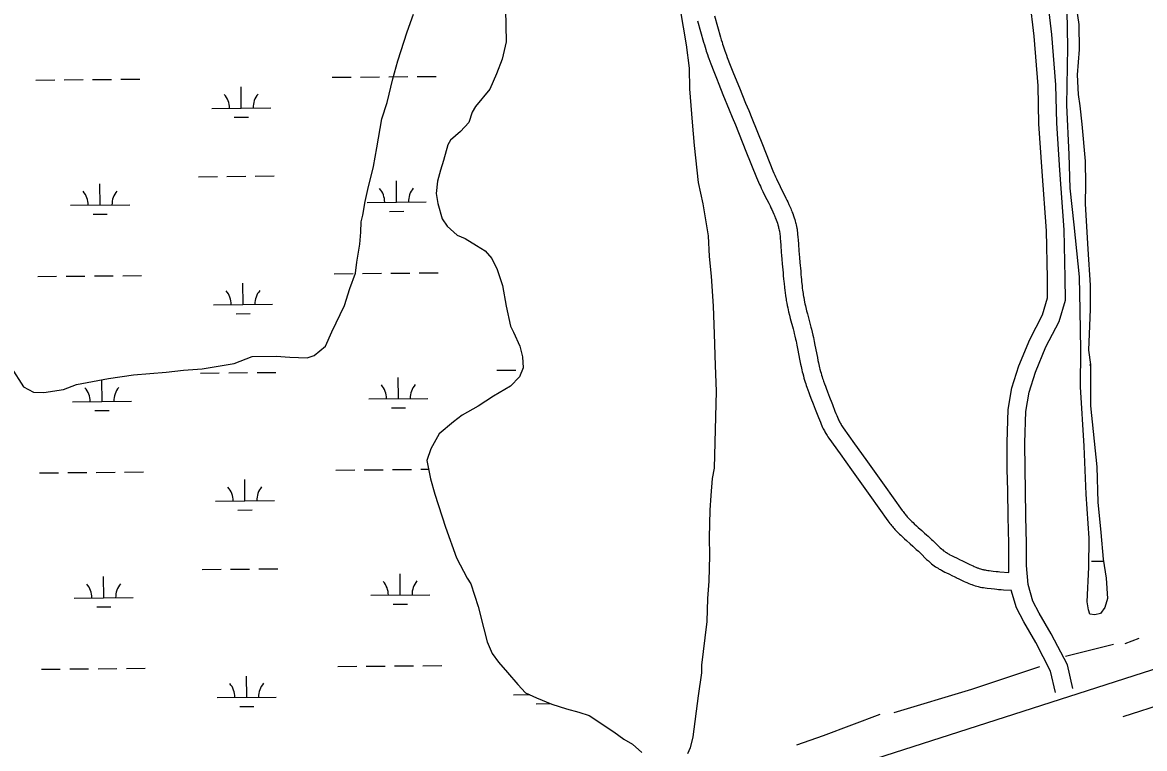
# Model space of a CAD drawing. Extents: x 3598634 to 3636690, y 517270 to 542944.
# Drawn here: x 3608765 to 3610665, y 538217 to 539446 of the extents above; entities that cross this region are included whole.
import ezdxf

# ---------------------------------------------------------------- set-up
doc = ezdxf.new("R2010")
doc.units = 0
for name, color, linetype in [('V-ROAD-CNTR', 7, 'Continuous'), ('V-SITE-VEGE', 7, 'Continuous'), ('V-TOPO-SHOR', 7, 'Continuous'), ('V-WETL-SWMP', 7, 'Continuous')]:
    doc.layers.add(name, color=color, linetype=linetype)

msp = doc.modelspace()

# ---------------------------------------------------------------- linework, layer by layer
at = {"layer": 'V-ROAD-CNTR'}
for points in [[(3610434.8, 538515), (3610434.8, 538563.7), (3610433.7, 538609), (3610433.2, 538653.5), (3610432.2, 538689), (3610432.1, 538734.9), (3610433.8, 538790.6), (3610439.9, 538827.3), (3610451.8, 538864.6), (3610470.2, 538909.6), (3610492, 538951.3), (3610500.5, 538980.1), (3610500, 539013.3), (3610498.5, 539093.7), (3610491.1, 539194.1), (3610485.8, 539274.5), (3610484.5, 539339.2), (3610477.8, 539423.2), (3610463, 539548.2), (3610441.3, 539734.7), (3610424.1, 539816.4), (3610418.8, 539861.3), (3610414.2, 539894.5), (3610405.9, 539928.2)], [(3610543.3, 538318.5), (3610533.9, 538358.3), (3610506.6, 538410.6), (3610486.3, 538445.9), (3610475.5, 538466.4), (3610467.4, 538494.2), (3610464.8, 538526.6), (3610464.8, 538564), (3610463.7, 538609.5), (3610463.1, 538654.1), (3610462.2, 538689.5), (3610462.1, 538734.5), (3610463.8, 538787.7), (3610469.1, 538820.3), (3610480, 538854.3), (3610497.4, 538896.9), (3610519.9, 538940), (3610530.5, 538975.9), (3610530, 539013.7), (3610528.5, 539095.1), (3610521.1, 539196.2), (3610515.8, 539275.8), (3610514.5, 539340.7), (3610507.7, 539426.1), (3610492.8, 539551.7)], [(3609907.4, 539449), (3609917.8, 539413), (3609919.2, 539408.4), (3609920.4, 539404.4), (3609921.5, 539400.8), (3609922.5, 539397.7), (3609924.3, 539392.4), (3609925.6, 539388.3), (3609926.7, 539385.3), (3609928.4, 539380.7), (3609930.1, 539376.2), (3609935.2, 539363.2), (3609939.8, 539351.8), (3609943.7, 539341.9), (3609950.7, 539324.6), (3609961.3, 539298.7), (3609966.5, 539285.8), (3609971.7, 539272.9), (3609989.6, 539228.4), (3610007.5, 539183.8), (3610009.2, 539179.7), (3610010.8, 539175.8), (3610012.4, 539172.2), (3610014, 539168.9), (3610015.4, 539165.8), (3610018.2, 539160.1), (3610020.7, 539155.2), (3610024.9, 539146.8), (3610028.1, 539140.5), (3610030.4, 539135.8), (3610032, 539132.3), (3610033.2, 539129.8), (3610035, 539125.8), (3610036.8, 539121.9), (3610037.7, 539119.7), (3610038.5, 539117.6), (3610039.3, 539115.7), (3610040, 539113.9), (3610040.7, 539112.2), (3610041.8, 539109), (3610042.8, 539106.3), (3610043.5, 539103.9), (3610044.1, 539101.8), (3610044.6, 539100), (3610045, 539098.4), (3610045.4, 539097.1), (3610045.9, 539094.6), (3610046.2, 539092.8), (3610046.5, 539091.5), (3610046.8, 539089.5), (3610047, 539087.4), (3610047.3, 539085), (3610047.7, 539080.3), (3610048.1, 539076.1), (3610048.6, 539068.6), (3610049.4, 539057.3), (3610049.9, 539051.5), (3610050.4, 539045.7), (3610051.1, 539037.3), (3610052.4, 539022.6), (3610052.9, 539017.1), (3610053.3, 539012.2), (3610053.7, 539007.9), (3610054.1, 539004.1), (3610054.8, 538997.5), (3610055.4, 538992.5), (3610055.9, 538988.8), (3610056.6, 538983.2), (3610057.1, 538980.3), (3610057.5, 538977.5), (3610057.9, 538975.2), (3610058.7, 538970.9), (3610059.5, 538966.9), (3610060.3, 538963.1), (3610061.1, 538959.6), (3610061.8, 538956.4), (3610063.3, 538950.4), (3610064.7, 538945.2), (3610069.4, 538927.4), (3610070.5, 538923), (3610071.4, 538919.7)], [(3609936.2, 539457.5), (3609946.6, 539421.4), (3609947.9, 539417), (3609949.1, 539413.2), (3609950.1, 539409.9), (3609951, 539407), (3609952.7, 539401.9), (3609954, 539398.2), (3609955, 539395.4), (3609956.5, 539391.2), (3609958.1, 539387.1), (3609963.1, 539374.2), (3609967.6, 539363), (3609971.6, 539353.1), (3609978.5, 539335.9), (3609989.1, 539310), (3609994.3, 539297.1), (3609999.6, 539284.1), (3610017.4, 539239.6), (3610035.2, 539195.1), (3610036.8, 539191.4), (3610038.3, 539187.9), (3610039.7, 539184.7), (3610041.1, 539181.6), (3610042.5, 539178.8), (3610045.1, 539173.4), (3610047.5, 539168.7), (3610051.7, 539160.2), (3610054.9, 539153.8), (3610057.3, 539148.9), (3610059.1, 539145.2), (3610060.5, 539142.4), (3610062.4, 539138.1), (3610064.3, 539133.8), (3610065.4, 539131.3), (3610066.3, 539128.9), (3610067.2, 539126.7), (3610068, 539124.7), (3610068.8, 539122.6), (3610070.1, 539118.9), (3610071.3, 539115.6), (3610072.2, 539112.6), (3610073, 539110), (3610073.6, 539107.7), (3610074.1, 539105.7), (3610074.6, 539103.8), (3610075.3, 539100.7), (3610075.7, 539098.2), (3610076.1, 539096.3), (3610076.5, 539093.6), (3610076.8, 539090.8), (3610077.1, 539088), (3610077.6, 539082.9), (3610078, 539078.4), (3610078.5, 539070.8), (3610079.3, 539059.5), (3610079.8, 539053.9), (3610080.2, 539048.4), (3610081, 539040), (3610082.3, 539025.2), (3610082.7, 539019.7), (3610083.2, 539015), (3610083.6, 539010.8), (3610083.9, 539007.2), (3610084.6, 539000.9), (3610085.1, 538996.2), (3610085.6, 538992.7), (3610086.3, 538987.5), (3610086.7, 538984.9), (3610087.1, 538982.3), (3610087.4, 538980.4), (3610088.2, 538976.5), (3610088.9, 538972.9), (3610089.6, 538969.6), (3610090.3, 538966.4), (3610091, 538963.4), (3610092.4, 538957.7), (3610093.7, 538952.8), (3610098.4, 538935), (3610099.6, 538930.5), (3610100.5, 538927.1)], [(3610071.3, 538919.8), (3610072.6, 538914.9), (3610073.7, 538910), (3610074.5, 538906.6), (3610075.9, 538899.9), (3610077, 538894), (3610081.1, 538873.1), (3610082.2, 538867.8), (3610083.1, 538863.8), (3610084.4, 538857.8), (3610085.1, 538854.7), (3610085.9, 538851.7), (3610086.9, 538847.7), (3610087.9, 538843.9), (3610088.9, 538840.5), (3610089.9, 538837.2), (3610090.9, 538834.2), (3610091.8, 538831.4), (3610092.7, 538828.8), (3610094.4, 538824), (3610095.9, 538819.8), (3610097.3, 538816.1), (3610099.7, 538809.8), (3610103.4, 538800.5), (3610107.1, 538791.3), (3610108.2, 538788.5), (3610112.4, 538777.4), (3610114.1, 538773.2), (3610115.6, 538769.4), (3610117, 538766), (3610118.3, 538763.1), (3610119.4, 538760.5), (3610120.5, 538758.2), (3610121.5, 538756.2), (3610122.4, 538754.5), (3610123.3, 538752.9), (3610124.7, 538750.3), (3610125.9, 538748.3), (3610126.9, 538746.8), (3610128.3, 538744.6), (3610129.7, 538742.5), (3610149.1, 538715.5), (3610168.4, 538688.5), (3610199.2, 538645.3), (3610230.1, 538602.1), (3610231.6, 538600), (3610233.2, 538598), (3610234.7, 538596.1), (3610236.1, 538594.3), (3610237.6, 538592.5), (3610239, 538590.9), (3610240.4, 538589.3), (3610241.8, 538587.7), (3610244.5, 538584.9), (3610247, 538582.3), (3610249.4, 538579.9), (3610251.7, 538577.7), (3610253.9, 538575.6), (3610257.9, 538571.9), (3610261.4, 538568.7), (3610267.5, 538563.2), (3610272.1, 538559.2), (3610275.4, 538556.2), (3610277.9, 538553.9), (3610281.6, 538550.6), (3610283.4, 538548.9), (3610285.1, 538547.3), (3610295.6, 538537), (3610298.5, 538534.3), (3610300.8, 538532.3), (3610302.5, 538530.8), (3610304, 538529.6), (3610306.1, 538528), (3610308.3, 538526.3), (3610310.6, 538524.6), (3610312.9, 538523.1), (3610315, 538521.8), (3610317, 538520.6), (3610318.9, 538519.6), (3610320.6, 538518.6), (3610323.8, 538516.9), (3610326.6, 538515.4), (3610329.1, 538514.2), (3610333.3, 538512.2), (3610339.4, 538509.3), (3610342.3, 538507.9), (3610345.3, 538506.5)], [(3610100.5, 538927), (3610101.7, 538921.9), (3610102.9, 538916.7), (3610103.8, 538912.9), (3610105.2, 538906), (3610106.5, 538899.9), (3610110.6, 538879), (3610111.6, 538873.9), (3610112.4, 538870.1), (3610113.7, 538864.4), (3610114.3, 538861.6), (3610115, 538858.9), (3610115.9, 538855.3), (3610116.8, 538852.1), (3610117.7, 538849), (3610118.5, 538846.2), (3610119.4, 538843.5), (3610120.2, 538841), (3610121, 538838.6), (3610122.6, 538834.1), (3610124.1, 538830.2), (3610125.3, 538826.8), (3610127.7, 538820.8), (3610131.3, 538811.6), (3610135, 538802.3), (3610136.2, 538799.3), (3610140.4, 538788.2), (3610142, 538784.1), (3610143.3, 538780.7), (3610144.6, 538777.8), (3610145.6, 538775.3), (3610146.6, 538773.2), (3610147.5, 538771.4), (3610148.3, 538769.8), (3610148.9, 538768.5), (3610149.5, 538767.4), (3610150.7, 538765.4), (3610151.5, 538763.9), (3610152.1, 538762.9), (3610153.2, 538761.4), (3610154.3, 538759.8), (3610173.5, 538732.9), (3610192.8, 538705.9), (3610223.6, 538662.8), (3610254.4, 538619.7), (3610255.7, 538618), (3610256.9, 538616.4), (3610258.1, 538614.8), (3610259.3, 538613.4), (3610260.5, 538612), (3610261.6, 538610.6), (3610262.8, 538609.3), (3610263.9, 538608.1), (3610266.2, 538605.6), (3610268.4, 538603.3), (3610270.5, 538601.2), (3610272.5, 538599.3), (3610274.4, 538597.4), (3610278.2, 538594), (3610281.5, 538591), (3610287.5, 538585.6), (3610292, 538581.6), (3610295.5, 538578.5), (3610298.1, 538576.1), (3610302, 538572.6), (3610303.9, 538570.7), (3610305.9, 538568.9), (3610316.3, 538558.8), (3610318.7, 538556.5), (3610320.5, 538554.9), (3610321.8, 538553.7), (3610322.8, 538553), (3610324.3, 538551.7), (3610325.8, 538550.6), (3610327.5, 538549.4), (3610329.2, 538548.4), (3610330.7, 538547.4), (3610332.2, 538546.5), (3610333.7, 538545.6), (3610335, 538544.9), (3610337.7, 538543.5), (3610340.1, 538542.2), (3610342.2, 538541.2), (3610346.1, 538539.3), (3610352.2, 538536.4), (3610355.3, 538535), (3610358.4, 538533.5)], [(3610358.5, 538533.4), (3610364.3, 538530.5), (3610368.6, 538528.4), (3610371.8, 538526.9), (3610374.2, 538525.8), (3610375.9, 538525.1), (3610378.6, 538523.9), (3610381.2, 538522.8), (3610382.4, 538522.4), (3610383.5, 538522), (3610384.5, 538521.6), (3610386.6, 538521), (3610388.4, 538520.5), (3610390, 538520), (3610391.4, 538519.7), (3610392.6, 538519.4), (3610394.9, 538519), (3610396.5, 538518.7), (3610399.1, 538518.3), (3610401.7, 538518), (3610408.3, 538517.2), (3610413.2, 538516.7), (3610416.8, 538516.4), (3610419.6, 538516.1), (3610434.8, 538515)], [(3610345.2, 538506.5), (3610351.1, 538503.6), (3610355.7, 538501.4), (3610359.1, 538499.7), (3610361.8, 538498.5), (3610363.9, 538497.6), (3610367, 538496.3), (3610370.1, 538495), (3610371.9, 538494.3), (3610373.5, 538493.7), (3610375.1, 538493.1), (3610377.9, 538492.2), (3610380.5, 538491.5), (3610382.7, 538490.9), (3610384.7, 538490.5), (3610386.4, 538490.1), (3610389.3, 538489.5), (3610391.6, 538489.1), (3610394.8, 538488.6), (3610398.1, 538488.2), (3610405, 538487.4), (3610410.2, 538486.8), (3610414.2, 538486.5), (3610417.1, 538486.2), (3610421.6, 538485.9), (3610426, 538485.6), (3610438.9, 538484.9)], [(3610514, 538311.6), (3610505.5, 538347.8), (3610480.3, 538396.2), (3610460, 538431.4), (3610447.5, 538455.1), (3610438.9, 538484.9)], [(3610941.7, 538434.5), (3609571.4, 537994.4), (3608328.7, 537596.3), (3608292.8, 537584.8), (3608075.2, 537515.4), (3607652.2, 537378.6), (3607194.4, 537231.9)]]:
    msp.add_lwpolyline(points, dxfattribs=at)
at = {"layer": 'V-SITE-VEGE'}
for points in [[(3609878.4, 539468.1), (3609888.6, 539408.3), (3609893.4, 539369), (3609894, 539334.1), (3609898.3, 539277.4), (3609901.7, 539238.1), (3609908.9, 539175.5), (3609916.6, 539139), (3609925.5, 539085), (3609927.5, 539050.1), (3609931, 539016.6), (3609934.1, 538965.7), (3609935.8, 538919.2), (3609937.4, 538865.5), (3609939.2, 538821.9), (3609935.9, 538691.3), (3609932.6, 538673.9), (3609930.4, 538645), (3609928.3, 538620.3), (3609927.2, 538573.9), (3609927.8, 538543.4), (3609926.8, 538499.8), (3609924.6, 538470.9), (3609923.6, 538431.7), (3609920, 538404.2), (3609914.5, 538357.9), (3609914.2, 538344.8), (3609908.8, 538305.7), (3609899.8, 538236.3), (3609895, 538217.5), (3609890.4, 538207.5)], [(3609246.6, 538878.4), (3609258.3, 538882.5), (3609277.5, 538898), (3609288.3, 538922.4), (3609309.8, 538966.9), (3609319.2, 538995.7), (3609328.6, 539021.6), (3609330.5, 539040.4), (3609335.6, 539070.8), (3609337.6, 539091.1), (3609338, 539108.5), (3609341.2, 539120), (3609344.7, 539143.1), (3609349.5, 539163.4), (3609359.2, 539202.3), (3609364.4, 539234.1), (3609372.9, 539283.3), (3609382.3, 539310.6), (3609392, 539351), (3609400, 539381.3), (3609415.8, 539430.3), (3609426.7, 539460.5)], [(3608745.2, 538862), (3608766.2, 538829.5), (3608783.4, 538820.4), (3608800.8, 538819.9), (3608834.3, 538824.9), (3608856.3, 538833.1), (3608910.3, 538843.3), (3608952.5, 538849.5), (3609007.8, 538853.9), (3609037, 538857.6), (3609068.9, 538859.7), (3609122.9, 538868.5), (3609153.7, 538880.8), (3609194.4, 538881.2), (3609217.5, 538879.2), (3609246.6, 538878.4)]]:
    msp.add_lwpolyline(points, dxfattribs=at)
at = {"layer": 'V-TOPO-SHOR'}
for p, q in [((3610631.6, 538394.5), (3610655.2, 538403.7)), ((3610530.5, 538372.9), (3610611.7, 538393.5))]:
    msp.add_line(p, q, dxfattribs=at)
for points in [[(3610628.1, 538270.8), (3610702.1, 538294.5), (3610733, 538300), (3610766.8, 538311.9), (3610882.8, 538347.9), (3610943.2, 538369.8)], [(3610240.4, 538277.8), (3610371.9, 538317.2), (3610487.2, 538355.5)], [(3610076, 538222.9), (3610120.8, 538238.4), (3610216.9, 538274.9)]]:
    msp.add_lwpolyline(points, dxfattribs=at)
at = {"layer": 'V-WETL-SWMP'}
for p, q in [((3610545.8, 539492.7), (3610553.1, 539442.9)), ((3609582.6, 539468.2), (3609583.6, 539413.5)), ((3610534.6, 539404.7), (3610533.8, 539466.4)), ((3610553.1, 539442.9), (3610553.7, 539400.7)), ((3609583.6, 539413.5), (3609577, 539384)), ((3610533, 539306.4), (3610534.6, 539404.7)), ((3610553.7, 539400.7), (3610550.2, 539357.9)), ((3609577, 539384), (3609567.4, 539359.6)), ((3608883.3, 539349.7), (3608915.3, 539350)), ((3608931.3, 539350.2), (3608963.3, 539350.5)), ((3609289.2, 539353.5), (3609321.2, 539353.8)), ((3609337.2, 539353.9), (3609369.2, 539354.2)), ((3609385.2, 539354.4), (3609417.2, 539354.7)), ((3609433.2, 539354.8), (3609465.2, 539355.1)), ((3609567.4, 539359.6), (3609555.8, 539333.4)), ((3610550.2, 539357.9), (3610552.1, 539324.2)), ((3608787.3, 539348.8), (3608819.3, 539349.1)), ((3608835.3, 539349.3), (3608867.3, 539349.6)), ((3609135.1, 539301.3), (3609134.8, 539337.3)), ((3609555.8, 539333.4), (3609531.6, 539303.9)), ((3610552.1, 539324.2), (3610554.8, 539305)), ((3609085.1, 539300.8), (3609185.1, 539301.8)), ((3609525.9, 539294.3), (3609520.4, 539277.2)), ((3609531.6, 539303.9), (3609525.9, 539294.3)), ((3610537.1, 539222.7), (3610533, 539306.4)), ((3610554.8, 539305), (3610558.3, 539274.1)), ((3609123.3, 539285.8), (3609147.3, 539286)), ((3609520.4, 539277.2), (3609506.4, 539262)), ((3610558.3, 539274.1), (3610564.2, 539211.5)), ((3609506.4, 539262), (3609489.6, 539246.8)), ((3609485.1, 539239.1), (3609477.4, 539212.7)), ((3609489.6, 539246.8), (3609485.1, 539239.1)), ((3610538.8, 539165.6), (3610537.1, 539222.7)), ((3609477.4, 539212.7), (3609472.3, 539196.4)), ((3610564.2, 539211.5), (3610564.4, 539172.4)), ((3609062.8, 539185.2), (3609094.8, 539185.5)), ((3609110.8, 539185.6), (3609142.8, 539185.9)), ((3609158.8, 539186.1), (3609190.8, 539186.4)), ((3609472.3, 539196.4), (3609467.2, 539177.8)), ((3608896.2, 539137.2), (3608895.8, 539173.2)), ((3609398, 539141.9), (3609397.7, 539177.9)), ((3609467.2, 539177.8), (3609465.1, 539156.8)), ((3610545.1, 539103.4), (3610538.8, 539165.6)), ((3610564.4, 539172.4), (3610563.9, 539139.2)), ((3609348, 539141.4), (3609448, 539142.4)), ((3609465.1, 539156.8), (3609467.8, 539139.9)), ((3608846.2, 539136.8), (3608946.2, 539137.7)), ((3608884.3, 539121.7), (3608908.3, 539121.9)), ((3609386.2, 539126.3), (3609410.2, 539126.6)), ((3609467.8, 539139.9), (3609475, 539114)), ((3610563.9, 539139.2), (3610565.6, 539110.3)), ((3609475, 539114), (3609484, 539101.2)), ((3610554.2, 539015.7), (3610545.1, 539103.4)), ((3610565.6, 539110.3), (3610568.3, 539062.2)), ((3609484, 539101.2), (3609500.5, 539086)), ((3609500.5, 539086), (3609514.4, 539080.6)), ((3609514.4, 539080.6), (3609533.2, 539068.8)), ((3609533.2, 539068.8), (3609547.8, 539059.4)), ((3609547.8, 539059.4), (3609559.6, 539046.7)), ((3609559.6, 539046.7), (3609568.5, 539028.1)), ((3610568.3, 539062.2), (3610572.6, 539001.6)), ((3609568.5, 539028.1), (3609577.2, 539000.9)), ((3608790.4, 539016.2), (3608822.4, 539016.5)), ((3608838.4, 539016.6), (3608870.4, 539016.9)), ((3608886.4, 539017.1), (3608918.4, 539017.3)), ((3608934.4, 539017.5), (3608966.4, 539017.8)), ((3609292.3, 539020.8), (3609324.3, 539021.1)), ((3609340.3, 539021.3), (3609372.3, 539021.6)), ((3609388.3, 539021.7), (3609420.3, 539022)), ((3609436.3, 539022.2), (3609468.3, 539022.5)), ((3610555.6, 538958.6), (3610554.2, 539015.7)), ((3609138.2, 538968.7), (3609137.9, 539004.6)), ((3609577.2, 539000.9), (3609583.8, 538966)), ((3610572.6, 539001.6), (3610572.4, 538960.9)), ((3609088.2, 538968.2), (3609188.2, 538969.1)), ((3609126.4, 538953.1), (3609150.4, 538953.3)), ((3609583.8, 538966), (3609590.7, 538931.9)), ((3610556.6, 538891.8), (3610555.6, 538958.6)), ((3610572.4, 538960.9), (3610571.3, 538932.5)), ((3609590.7, 538931.9), (3609596.3, 538921.6)), ((3610571.3, 538932.5), (3610569.9, 538891.5)), ((3609596.3, 538921.6), (3609606.7, 538898.3)), ((3609606.7, 538898.3), (3609611.3, 538880.2)), ((3609611.3, 538880.2), (3609612.4, 538861.4)), ((3610556.2, 538829.4), (3610556.6, 538891.8)), ((3610569.9, 538891.5), (3610572.8, 538866.8)), ((3609567.8, 538857.2), (3609599.8, 538857.5)), ((3609612.4, 538861.4), (3609606.2, 538845.9)), ((3610571.5, 538866.6), (3610572.8, 538866.6)), ((3610572.8, 538866.8), (3610573, 538829.3)), ((3608899.3, 538804.6), (3608898.9, 538840.6)), ((3609065.9, 538852.5), (3609097.9, 538852.8)), ((3609113.9, 538853), (3609145.9, 538853.3)), ((3609161.9, 538853.4), (3609193.9, 538853.7)), ((3609401.1, 538809.2), (3609400.8, 538845.2)), ((3609606.2, 538845.9), (3609590.9, 538830.3)), ((3609590.9, 538830.3), (3609562, 538813.5)), ((3610562.3, 538728.8), (3610556.2, 538829.4)), ((3610573, 538829.3), (3610573, 538796.9)), ((3608849.3, 538804.1), (3608949.3, 538805)), ((3609351.1, 538808.8), (3609451.1, 538809.7)), ((3609562, 538813.5), (3609536.2, 538796.5)), ((3608887.4, 538789), (3608911.4, 538789.2)), ((3609389.3, 538793.7), (3609413.3, 538793.9)), ((3609509.3, 538781.2), (3609494.2, 538770.2)), ((3609536.2, 538796.5), (3609509.3, 538781.2)), ((3610573, 538796.9), (3610583.7, 538693.6)), ((3609494.2, 538770.2), (3609470.2, 538749.7)), ((3609470.2, 538749.7), (3609455.9, 538724.3)), ((3609455.9, 538724.3), (3609449.2, 538704.6)), ((3610565.8, 538647.5), (3610562.3, 538728.8)), ((3609449.2, 538704.6), (3609455.4, 538673.2)), ((3608937.5, 538684.8), (3608969.5, 538685.1)), ((3609295.4, 538688.2), (3609327.4, 538688.5)), ((3609343.4, 538688.6), (3609375.4, 538688.9)), ((3609391.4, 538689.1), (3609423.4, 538689.4)), ((3609439.4, 538689.5), (3609452.2, 538689.6)), ((3610583.7, 538693.6), (3610585.7, 538633.8)), ((3608793.5, 538683.5), (3608825.5, 538683.8)), ((3608841.5, 538683.9), (3608873.5, 538684.2)), ((3608889.5, 538684.4), (3608921.5, 538684.7)), ((3609141.3, 538636), (3609141, 538672)), ((3609455.4, 538673.2), (3609462.6, 538647.2)), ((3609462.6, 538647.2), (3609481.1, 538591.7)), ((3610570.6, 538572.8), (3610565.8, 538647.5)), ((3609091.3, 538635.5), (3609191.3, 538636.5)), ((3610585.7, 538633.8), (3610590.3, 538582.5)), ((3609129.5, 538620.4), (3609153.4, 538620.7)), ((3609481.1, 538591.7), (3609499.4, 538539.3)), ((3610570.1, 538523.6), (3610570.6, 538572.8)), ((3610590.3, 538582.5), (3610594.7, 538537.1)), ((3609499.4, 538539.3), (3609517.6, 538504.9)), ((3610574.6, 538533.9), (3610595.1, 538534.1)), ((3610594.7, 538537.1), (3610599.3, 538505)), ((3609069, 538519.9), (3609101, 538520.2)), ((3609117, 538520.3), (3609149, 538520.6)), ((3609165, 538520.8), (3609197, 538521.1)), ((3610567.5, 538465.1), (3610570.1, 538523.6)), ((3608902.4, 538471.9), (3608902, 538507.9)), ((3609404.2, 538476.6), (3609403.9, 538512.6)), ((3609517.6, 538504.9), (3609523.7, 538495.8)), ((3609523.7, 538495.8), (3609536, 538457.2)), ((3610599.3, 538505), (3610601.6, 538470.9)), ((3609354.2, 538476.1), (3609454.2, 538477)), ((3608852.4, 538471.4), (3608952.3, 538472.4)), ((3609392.4, 538461), (3609416.4, 538461.3)), ((3609536, 538457.2), (3609545.6, 538419.1)), ((3610569.5, 538451.4), (3610567.5, 538465.1)), ((3610601.6, 538470.9), (3610597.3, 538455.4)), ((3608890.5, 538456.4), (3608914.5, 538456.6)), ((3610571.7, 538444.3), (3610569.5, 538451.4)), ((3610580.6, 538442.9), (3610571.7, 538444.3)), ((3610589.7, 538445.4), (3610580.6, 538442.9)), ((3610597.3, 538455.4), (3610589.7, 538445.4)), ((3609545.6, 538419.1), (3609551.7, 538397.1)), ((3609551.7, 538397.1), (3609559.8, 538377.7)), ((3609559.8, 538377.7), (3609570.7, 538363)), ((3609570.7, 538363), (3609585.9, 538345.4)), ((3608796.6, 538350.8), (3608828.6, 538351.1)), ((3608844.6, 538351.3), (3608876.6, 538351.6)), ((3608892.6, 538351.7), (3608924.6, 538352)), ((3608940.6, 538352.2), (3608972.6, 538352.5)), ((3609298.5, 538355.5), (3609330.5, 538355.8)), ((3609346.5, 538356), (3609378.5, 538356.3)), ((3609394.5, 538356.4), (3609426.5, 538356.7)), ((3609442.5, 538356.8), (3609474.5, 538357.1)), ((3609585.9, 538345.4), (3609603.4, 538325.1)), ((3609144.4, 538303.3), (3609144.1, 538339.3)), ((3609603.4, 538325.1), (3609616.3, 538311.1)), ((3609596.3, 538307.5), (3609623.5, 538307.8)), ((3609616.3, 538311.1), (3609635.2, 538302.4)), ((3609094.4, 538302.9), (3609194.4, 538303.8)), ((3609132.5, 538287.8), (3609156.5, 538288)), ((3609634.4, 538292.5), (3609658.4, 538292.7)), ((3609635.2, 538302.4), (3609661.1, 538291.6)), ((3609661.1, 538291.6), (3609685.9, 538283.6)), ((3609685.9, 538283.6), (3609706.9, 538278)), ((3609706.9, 538278), (3609723.9, 538272.5)), ((3609723.9, 538272.5), (3609765.8, 538245.1)), ((3609765.8, 538245.1), (3609782.6, 538232.4)), ((3609782.6, 538232.4), (3609797.3, 538224.1)), ((3609797.3, 538224.1), (3609813.2, 538210.1))]:
    msp.add_line(p, q, dxfattribs=at)
for centre, start, end in [((3609079.9, 539301.3), 359.7615, 41.3052), ((3609190.3, 539302.3), 139.7615, 181.3052), ((3608840.9, 539137.2), 359.7615, 41.3052), ((3608951.4, 539138.2), 139.7615, 181.3052), ((3609342.8, 539141.9), 359.7615, 41.3052), ((3609453.3, 539142.9), 139.7615, 181.3052), ((3609083, 538968.6), 359.7615, 41.3052), ((3609193.4, 538969.6), 139.7615, 181.3052), ((3608844, 538804.5), 359.7615, 41.3052), ((3608954.5, 538805.5), 139.7615, 181.3052), ((3609345.9, 538809.2), 359.7615, 41.3052), ((3609456.4, 538810.2), 139.7615, 181.3052), ((3609086.1, 538636), 359.7615, 41.3052), ((3609196.5, 538637), 139.7615, 181.3052), ((3608847.1, 538471.9), 359.7615, 41.3052), ((3608957.6, 538472.9), 139.7615, 181.3052), ((3609349, 538476.5), 359.7615, 41.3052), ((3609459.5, 538477.6), 139.7615, 181.3052), ((3609089.2, 538303.3), 359.7615, 41.3052), ((3609199.6, 538304.3), 139.7615, 181.3052)]:
    msp.add_arc(centre, 35.2, start, end, dxfattribs=at)

doc.saveas('drawing.dxf')
